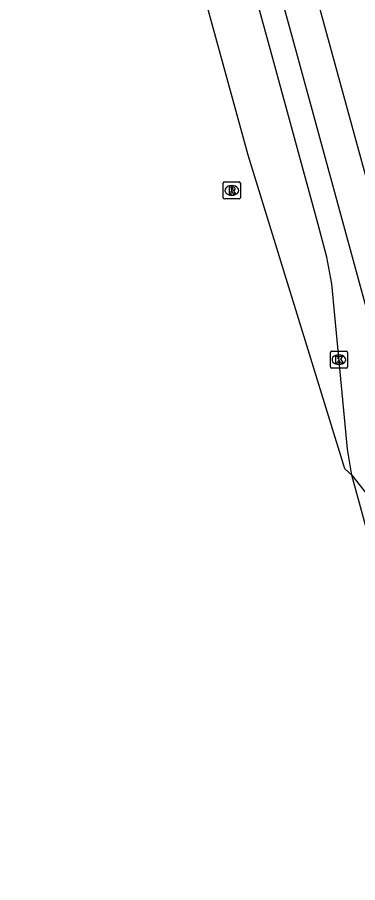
# Model space of a CAD drawing. Extents: x 162542 to 163144, y 380786 to 381511.
# Drawn here: x 162547.4 to 162567.3, y 381111.7 to 381162.4 of the extents above; entities that cross this region are included whole.
import ezdxf

# ---------------------------------------------------------------- set-up
doc = ezdxf.new("R2010")
doc.units = 0
for name, color, linetype in [('IMGEO_Fietspad_gesloten', 7, 'Continuous'), ('IMGEO_Kolk', 7, 'Continuous'), ('IMGEO_Parkeervlak_open', 7, 'Continuous'), ('IMGEO_Rijbaan_regionaal_gesloten', 7, 'Continuous'), ('IMGEO_Rioolput', 7, 'Continuous')]:
    doc.layers.add(name, color=color, linetype=linetype)

msp = doc.modelspace()

# ---------------------------------------------------------------- linework, layer by layer
at = {"layer": 'IMGEO_Fietspad_gesloten'}
for points in [[(162569.494, 381146.907), (162565.078, 381163.085), (162555.861, 381196.62), (162551.297, 381213.188)], [(162551.566, 381204.656), (162553.917, 381196.083), (162563.738, 381160.379), (162566.376, 381150.67), (162568.784, 381141.877), (162572.307, 381129.01), (162578.269, 381107.238), (162579.233, 381103.719), (162587.35, 381073.966)]]:
    msp.add_lwpolyline(points, dxfattribs=at)
at = {"layer": 'IMGEO_Kolk'}
for p, q in [((162565.728, 381141.93), (162565.728, 381142.782)), ((162565.803, 381142.856), (162566.655, 381142.856)), ((162566.729, 381142.782), (162566.729, 381141.93)), ((162566.216, 381142.636), (162566.241, 381142.636)), ((162566.655, 381141.856), (162565.803, 381141.856)), ((162566.239, 381142.076), (162566.214, 381142.076))]:
    msp.add_line(p, q, dxfattribs=at)
for points in [[(162565.728, 381141.93), (162565.728, 381142.782)], [(162565.803, 381142.856), (162566.655, 381142.856)], [(162566.729, 381142.782), (162566.729, 381141.93)], [(162566.049, 381142.556), (162566.172, 381142.556), (162566.172, 381142.405), (162566.302, 381142.556), (162566.466, 381142.556), (162566.32, 381142.405), (162566.473, 381142.156), (162566.321, 381142.156), (162566.236, 381142.32), (162566.172, 381142.253), (162566.172, 381142.156), (162566.049, 381142.156), (162566.049, 381142.556)], [(162566.655, 381141.856), (162565.803, 381141.856)]]:
    msp.add_lwpolyline(points, dxfattribs=at)
for centre, start, end in [((162565.805, 381142.78), 91.552, 178.448), ((162565.805, 381142.78), 91.552, 178.448), ((162566.653, 381142.78), 1.552, 88.448), ((162566.653, 381142.78), 1.552, 88.448), ((162565.805, 381141.932), 181.552, 268.448), ((162565.805, 381141.932), 181.552, 268.448), ((162566.653, 381141.932), 271.552, 358.448), ((162566.653, 381141.932), 271.552, 358.448)]:
    msp.add_arc(centre, 0.0765, start, end, dxfattribs=at)
for centre, major_axis, ratio, start_param, end_param in [((162566.215, 381142.356), (-0.387, 0.002), 0.722429, 4.712389, 7.853982), ((162566.24, 381142.356), (-0.39, 0.002), 0.717154, 1.570796, 4.712389)]:
    msp.add_ellipse(centre, major_axis=major_axis, ratio=ratio, start_param=start_param, end_param=end_param, dxfattribs=at)
at = {"layer": 'IMGEO_Parkeervlak_open'}
msp.add_lwpolyline([(162566.984, 381135.586), (162567.913, 381134.398), (162569.293, 381133.553)], dxfattribs=at)
at = {"layer": 'IMGEO_Rijbaan_regionaal_gesloten'}
for points in [[(162566.984, 381135.586), (162566.739, 381137.114), (162565.806, 381146.799), (162565.526, 381148.358), (162565.01, 381150.271), (162562.358, 381159.998), (162550.216, 381204.253)], [(162566.984, 381135.586), (162566.579, 381135.97), (162560.929, 381154.336), (162547.428, 381203.498)], [(162573.192, 381112.822), (162566.984, 381135.586)]]:
    msp.add_lwpolyline(points, dxfattribs=at)
at = {"layer": 'IMGEO_Rioolput'}
for p, q in [((162559.465, 381151.841), (162559.465, 381152.693)), ((162559.54, 381152.767), (162560.392, 381152.767)), ((162559.953, 381152.547), (162559.978, 381152.547)), ((162560.466, 381152.693), (162560.466, 381151.841)), ((162559.976, 381151.987), (162559.951, 381151.987)), ((162560.392, 381151.767), (162559.54, 381151.767))]:
    msp.add_line(p, q, dxfattribs=at)
for points in [[(162559.465, 381151.841), (162559.465, 381152.693)], [(162559.54, 381152.767), (162560.392, 381152.767)], [(162560.054, 381152.465), (162559.802, 381152.467), (162559.802, 381152.067)], [(162559.98, 381152.386), (162559.926, 381152.386), (162559.926, 381152.305)], [(162560.466, 381152.693), (162560.466, 381151.841)], [(162559.802, 381152.067), (162559.926, 381152.067), (162559.926, 381152.229), (162559.937, 381152.229)], [(162559.926, 381152.305), (162559.978, 381152.305)], [(162559.984, 381152.2), (162560.055, 381152.067), (162560.195, 381152.067), (162560.13, 381152.193)], [(162560.392, 381151.767), (162559.54, 381151.767)]]:
    msp.add_lwpolyline(points, dxfattribs=at)
for centre, radius, start, end in [((162559.542, 381152.691), 0.0765, 91.552, 178.448), ((162559.542, 381152.691), 0.0765, 91.552, 178.448), ((162559.986, 381152.29), 0.0964, 77.0061, 93.1865), ((162560, 381152.347), 0.0378, 276.6634, 79.6772), ((162560.053, 381152.355), 0.109, 350.3612, 89.416), ((162560.051, 381152.355), 0.112, 277.5842, 350.9817), ((162560.39, 381152.691), 0.0765, 1.552, 88.448), ((162560.39, 381152.691), 0.0765, 1.552, 88.448), ((162559.542, 381151.843), 0.0765, 181.552, 268.448), ((162559.542, 381151.843), 0.0765, 181.552, 268.448), ((162559.936, 381152.176), 0.0533, 26.0293, 88.6989), ((162559.962, 381152.494), 0.19, 274.7715, 282.9687), ((162560.035, 381152.14), 0.108, 29.5134, 73.7905), ((162560.39, 381151.843), 0.0765, 271.552, 358.448), ((162560.39, 381151.843), 0.0765, 271.552, 358.448)]:
    msp.add_arc(centre, radius, start, end, dxfattribs=at)
for centre, major_axis, ratio, start_param, end_param in [((162559.952, 381152.267), (-0.387, 0.002), 0.722429, 4.712389, 7.853982), ((162559.977, 381152.267), (-0.39, 0.002), 0.717154, 1.570796, 4.712389)]:
    msp.add_ellipse(centre, major_axis=major_axis, ratio=ratio, start_param=start_param, end_param=end_param, dxfattribs=at)

doc.saveas('drawing.dxf')
